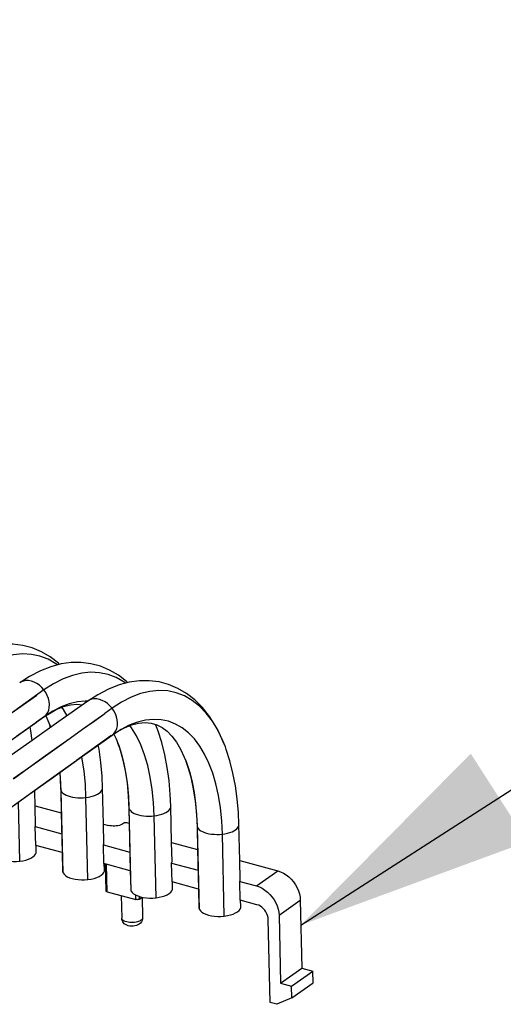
# Model space of a CAD drawing. Header units: millimetres. Extents: x 6 to 414, y 7 to 290.
# Tile 307 of 341: x 143.1 to 146.79, y 192.65 to 200.18. Entities that reach past the tile are written whole.
import ezdxf

# ---------------------------------------------------------------- set-up
doc = ezdxf.new("R2010")
doc.units = ezdxf.units.MM
doc.header["$LTSCALE"] = 23.1
doc.layers.get('0').update_dxf_attribs({"linetype": 'CONTINUOUS'})
for name, color, linetype in [('20_ALL_FEATURES', 7, 'CONTINUOUS'), ('Z_ALL_AXES', 7, 'CONTINUOUS'), ('Z_ALL_FEATURES', 7, 'CONTINUOUS')]:
    doc.layers.add(name, color=color, linetype=linetype)
doc.styles.get("Standard").update_dxf_attribs({"font": 'txt', "width": 0.6})
doc.dimstyles.get("Standard").update_dxf_attribs({"dimtxt": 2.5, "dimasz": 1.8, "dimexe": 0.05, "dimexo": 0.0625, "dimtad": 1, "dimzin": 0, "dimdsep": 46, "dimtxsty": 'Standard', "dimblk": '_FILLED', "dimblk1": '_FILLED', "dimblk2": '_FILLED', "dimcen": 0.09, "dimadec": 0, "dimazin": 0, "dimtol": 1, "dimtp": 0.01, "dimtm": 0.01, "dimtfac": 1, "dimtofl": 0, "dimtmove": 0, "dimatfit": 3, "dimldrblk": '_FILLED', "dimfxl": 0, "dimtolj": 1, "dimtzin": 0, "dimarcsym": 0})

# ---------------------------------------------------------------- blocks, each defined once
blk = doc.blocks.new('_FILLED')
at = {"color": 0, "linetype": 'ByBlock'}
blk.add_solid([(0, 0), (-1, 0.2222), (-1, -0.2222)], dxfattribs=at)

msp = doc.modelspace()

# ---------------------------------------------------------------- linework, layer by layer
at = {"color": 7, "linetype": 'Continuous'}
for p, q in [((143.2849, 195.0557), (143.008, 194.8591)), ((143.6205, 194.9696), (143.6006, 194.9706)), ((143.3531, 194.8939), (143.2897, 194.8532)), ((143.0762, 194.7013), (143.2849, 194.8495)), ((143.2897, 194.8532), (143.2275, 194.809)), ((143.2849, 194.8495), (143.285, 194.8495)), ((143.285, 194.8495), (143.2897, 194.8532)), ((143.2897, 194.8532), (143.303, 194.8666)), ((143.3361, 194.7693), (143.3296, 194.7876)), ((144.1501, 194.7603), (144.1367, 194.7928)), ((144.15, 194.7604), (144.1371, 194.7927)), ((144.1501, 194.7603), (144.15, 194.7604)), ((143.8637, 194.6106), (143.8505, 194.6478)), ((143.8879, 194.5281), (143.8637, 194.6106)), ((143.4127, 194.2987), (143.413, 194.2844)), ((143.7391, 194.0305), (143.7325, 194.3063)), ((143.2217, 194.0253), (143.2154, 194.2895)), ((143.413, 194.2844), (143.417, 194.1169)), ((143.4311, 193.6578), (143.4162, 194.2845)), ((143.6212, 193.6068), (143.6063, 194.2335)), ((143.1003, 193.7466), (143.0896, 194.1994)), ((143.9335, 194.1589), (143.9364, 194.0358)), ((143.9519, 193.5181), (143.9371, 194.1447)), ((144.2599, 193.8907), (144.2534, 194.1665)), ((143.417, 194.1169), (143.4241, 193.8137)), ((144.142, 193.4671), (144.1272, 194.0937)), ((143.2222, 193.8679), (143.2188, 194.0111)), ((143.2188, 194.0111), (143.4207, 193.957)), ((143.7425, 193.8855), (143.7391, 194.0305)), ((143.9364, 194.0358), (143.945, 193.674)), ((143.4241, 193.8137), (143.2222, 193.8679)), ((143.2265, 193.8194), (143.2254, 193.868)), ((143.7431, 193.7281), (143.7397, 193.8714)), ((143.7397, 193.8714), (143.9416, 193.8172)), ((144.2634, 193.7458), (144.2599, 193.8907)), ((143.4241, 193.8137), (143.4275, 193.672)), ((143.945, 193.674), (143.7431, 193.7281)), ((143.7474, 193.6796), (143.7463, 193.7282)), ((144.264, 193.5884), (144.2606, 193.7316)), ((144.2606, 193.7316), (144.4625, 193.6774)), ((143.945, 193.674), (143.9484, 193.5323)), ((144.4659, 193.5342), (144.264, 193.5884)), ((144.2683, 193.5399), (144.2671, 193.5884))]:
    msp.add_line(p, q, dxfattribs=at)
for points in [[(143.4041, 195.251), (143.3954, 195.2597), (143.3328, 195.3083), (143.2662, 195.3474), (143.1962, 195.3767), (143.1233, 195.3961), (143.0483, 195.4053), (142.9723, 195.4046), (142.8951, 195.3939), (142.8169, 195.3732), (142.737, 195.342), (142.6543, 195.2991), (142.5789, 195.2502)], [(143.3875, 195.2466), (143.3758, 195.2558), (143.3168, 195.2897), (143.2546, 195.3136), (143.1896, 195.3273), (143.1222, 195.3308), (143.0528, 195.324), (142.9819, 195.3069), (142.9098, 195.2797), (142.8371, 195.2425), (142.7641, 195.1955)], [(143.925, 195.1112), (143.9162, 195.1199), (143.8537, 195.1685), (143.7871, 195.2076), (143.717, 195.237), (143.6441, 195.2563), (143.5691, 195.2656), (143.4932, 195.2648), (143.416, 195.2541), (143.3378, 195.2335), (143.2579, 195.2023), (143.1752, 195.1593), (143.0997, 195.1105)], [(143.2849, 195.0557), (143.2686, 195.0746), (143.2503, 195.0912), (143.2306, 195.105), (143.21, 195.1158), (143.1889, 195.1232), (143.1679, 195.1271), (143.1475, 195.1273), (143.1283, 195.124), (143.1105, 195.117), (143.0997, 195.1105)], [(143.9084, 195.1068), (143.8967, 195.116), (143.8377, 195.15), (143.7755, 195.1739), (143.7105, 195.1876), (143.6431, 195.191), (143.5737, 195.1842), (143.5027, 195.1671), (143.4307, 195.1399), (143.3579, 195.1027), (143.2849, 195.0557)], [(143.303, 194.8666), (143.3136, 194.8828), (143.3212, 194.9014), (143.3256, 194.9219), (143.3267, 194.9439), (143.3245, 194.9668), (143.3191, 194.9899), (143.3105, 195.0129), (143.2991, 195.035), (143.2849, 195.0557)], [(140.1566, 192.7437), (140.329, 192.875), (140.421, 192.9451), (140.5173, 193.0182), (140.6179, 193.0946), (140.7231, 193.1743), (140.8331, 193.2575), (140.9481, 193.3443), (141.0683, 193.4349), (141.194, 193.5293), (141.3254, 193.6277), (141.4626, 193.7302), (141.6059, 193.8368), (141.7553, 193.9475), (141.9108, 194.0623), (142.073, 194.1816), (142.2421, 194.3053), (142.4193, 194.4344), (142.6054, 194.5692), (142.8018, 194.7108), (143.0102, 194.8602), (143.2303, 195.017)], [(143.6006, 194.9706), (143.5403, 194.9647), (143.4788, 194.9498), (143.4162, 194.9262), (143.3531, 194.8939)], [(143.285, 194.8495), (143.3263, 194.8768), (143.3786, 194.9055), (143.4336, 194.9281), (143.4875, 194.942), (143.5372, 194.9465), (143.5806, 194.9424)], [(143.4626, 194.8588), (143.4339, 194.9067), (143.4214, 194.9231)], [(143.2986, 194.8585), (143.3157, 194.8224), (143.3296, 194.7876)], [(142.6313, 194.3841), (142.8026, 194.5065), (143.0102, 194.6546), (143.2275, 194.809)], [(143.1951, 194.6697), (143.1852, 194.743), (143.1792, 194.7744)], [(143.3296, 194.7876), (143.3354, 194.7718), (143.3362, 194.7693)], [(144.1272, 194.0937), (144.1222, 194.1964), (144.1123, 194.2949), (144.0976, 194.3887), (144.078, 194.4771), (144.0538, 194.5596), (144.025, 194.6357), (143.992, 194.705), (143.9547, 194.7669), (143.9423, 194.7833)], [(144.2534, 194.1665), (144.2495, 194.2577), (144.2406, 194.3624), (144.2269, 194.4634), (144.2085, 194.5604), (144.1853, 194.6529), (144.1573, 194.7405), (144.15, 194.7604)], [(143.8194, 194.7188), (143.8366, 194.6827), (143.8505, 194.6478)], [(143.7325, 194.3063), (143.7287, 194.3975), (143.7197, 194.5022), (143.7061, 194.6032), (143.7001, 194.6347)], [(143.8505, 194.6478), (143.8562, 194.6321), (143.8778, 194.5643), (143.8962, 194.4906), (143.9112, 194.4112), (143.9226, 194.3267), (143.9302, 194.2376), (143.9335, 194.1589)], [(143.6063, 194.2335), (143.6014, 194.3362), (143.5915, 194.4347), (143.5767, 194.5284), (143.5731, 194.5445)], [(143.9371, 194.1447), (143.9321, 194.2474), (143.9222, 194.3459), (143.9075, 194.4397), (143.8879, 194.5281)], [(143.4053, 194.425), (143.4093, 194.3773), (143.4127, 194.2987)], [(143.4162, 194.2845), (143.4113, 194.3872), (143.4073, 194.4265)], [(143.4127, 194.2987), (143.4132, 194.2936), (143.4162, 194.2845)], [(143.6063, 194.2335), (143.6264, 194.2364), (143.6456, 194.2405), (143.6636, 194.2456), (143.6801, 194.2518), (143.6946, 194.2587), (143.707, 194.2664), (143.7172, 194.2747), (143.7248, 194.2835), (143.73, 194.2927), (143.7324, 194.302), (143.7325, 194.3063)], [(143.4162, 194.2845), (143.422, 194.2757), (143.4303, 194.2673), (143.441, 194.2595), (143.4541, 194.2524), (143.4691, 194.2462), (143.4859, 194.241), (143.5041, 194.2368), (143.5235, 194.2338), (143.5439, 194.2319), (143.5648, 194.2312), (143.5857, 194.2317), (143.6063, 194.2335)], [(143.9335, 194.1589), (143.934, 194.1539), (143.9371, 194.1447)], [(143.9371, 194.1447), (143.9428, 194.1359), (143.9511, 194.1275), (143.9619, 194.1197), (143.975, 194.1126), (143.99, 194.1064), (144.0067, 194.1012), (144.025, 194.097), (144.0444, 194.094), (144.0648, 194.0921), (144.0857, 194.0914), (144.1066, 194.092), (144.1272, 194.0937)], [(144.1272, 194.0937), (144.1472, 194.0966), (144.1664, 194.1007), (144.1845, 194.1059), (144.2009, 194.112), (144.2154, 194.119), (144.2279, 194.1266), (144.238, 194.135), (144.2457, 194.1438), (144.2508, 194.1529), (144.2532, 194.1623), (144.2534, 194.1665)], [(143.2188, 194.0111), (143.221, 194.0183), (143.2217, 194.0253)], [(143.7397, 193.8714), (143.7419, 193.8785), (143.7425, 193.8855)], [(142.9102, 193.7976), (142.9176, 193.7869), (142.9283, 193.7772), (142.9426, 193.7683), (142.9599, 193.7605), (142.9799, 193.7541), (143.002, 193.7492), (143.0257, 193.746), (143.0503, 193.7444), (143.0751, 193.7446), (143.1003, 193.7466)], [(143.1003, 193.7466), (143.1246, 193.7503), (143.147, 193.7555), (143.1676, 193.7623), (143.1858, 193.7704), (143.201, 193.7795), (143.2129, 193.7896), (143.2212, 193.8003), (143.2257, 193.8114), (143.2265, 193.8194)], [(144.2606, 193.7316), (144.2628, 193.7388), (144.2634, 193.7458)], [(143.4275, 193.672), (143.4277, 193.669), (143.4311, 193.6578)], [(143.4311, 193.6578), (143.4384, 193.6472), (143.4492, 193.6374), (143.4635, 193.6285), (143.4808, 193.6207), (143.5007, 193.6143), (143.5228, 193.6094), (143.5465, 193.6062), (143.5712, 193.6047), (143.596, 193.6049), (143.6212, 193.6068)], [(143.6212, 193.6068), (143.6455, 193.6106), (143.6678, 193.6158), (143.6885, 193.6225), (143.7066, 193.6306), (143.7218, 193.6398), (143.7338, 193.6498), (143.742, 193.6605), (143.7466, 193.6716), (143.7474, 193.6796)], [(144.142, 193.4671), (144.1663, 193.4708), (144.1887, 193.476), (144.2093, 193.4828), (144.2275, 193.4908), (144.2427, 193.5), (144.2546, 193.5101), (144.2629, 193.5208), (144.2674, 193.5319), (144.2682, 193.5399)], [(143.9484, 193.5323), (143.9486, 193.5292), (143.9519, 193.5181)], [(143.9519, 193.5181), (143.9593, 193.5074), (143.97, 193.4976), (143.9843, 193.4887), (144.0016, 193.481), (144.0216, 193.4746)], [(144.0216, 193.4746), (144.0437, 193.4697), (144.0674, 193.4664), (144.0921, 193.4649), (144.1168, 193.4651), (144.142, 193.4671)]]:
    msp.add_lwpolyline(points, dxfattribs=at)
at = {"layer": '20_ALL_FEATURES', "color": 7, "linetype": 'Continuous'}
for p, q in [((145.2437, 193.4488), (145.256, 192.9296)), ((145.0811, 193.3335), (145.0934, 192.8143)), ((145.0934, 192.8143), (145.256, 192.9296)), ((145.1774, 192.7917), (145.34, 192.9071)), ((145.256, 192.9296), (145.34, 192.9071)), ((145.3421, 192.8176), (145.34, 192.9071)), ((145.0934, 192.8143), (145.1774, 192.7917)), ((145.1795, 192.7022), (145.1774, 192.7917))]:
    msp.add_line(p, q, dxfattribs=at)
at = {"layer": 'Z_ALL_AXES', "color": 7, "linetype": 'Continuous'}
for p, q in [((144.9088, 193.5576), (145.0714, 193.673)), ((143.8748, 193.4842), (143.8789, 193.3116)), ((144.0351, 193.4719), (144.0389, 193.3154)), ((145.0811, 193.3335), (145.2437, 193.4488)), ((145.0134, 192.6667), (144.9984, 193.3023)), ((145.1795, 192.7022), (145.3421, 192.8176)), ((145.0638, 192.6532), (145.0134, 192.6667)), ((145.1795, 192.7022), (145.0638, 192.6532))]:
    msp.add_line(p, q, dxfattribs=at)
for points in [[(145.0714, 193.673), (145.0936, 193.6655), (145.1151, 193.6552), (145.1361, 193.6421), (145.156, 193.6264), (145.1746, 193.6085), (145.1915, 193.5886), (145.2064, 193.5671), (145.2191, 193.5444), (145.2293, 193.5208), (145.2369, 193.4967), (145.2417, 193.4728), (145.2437, 193.4488)], [(144.9088, 193.5576), (144.931, 193.5501), (144.9525, 193.5399), (144.9735, 193.5267), (144.9934, 193.5111), (145.012, 193.4932), (145.0289, 193.4733), (145.0438, 193.4518), (145.0565, 193.4291), (145.0667, 193.4055), (145.0743, 193.3814), (145.0791, 193.3575), (145.0811, 193.3335)], [(144.9984, 193.3023), (144.997, 193.3168), (144.9936, 193.3311), (144.9882, 193.3454), (144.9811, 193.3593), (144.9722, 193.3722), (144.962, 193.3841), (144.9506, 193.3944), (144.9383, 193.4031), (144.9256, 193.4097), (144.9122, 193.4144)]]:
    msp.add_lwpolyline(points, dxfattribs=at)
at = {"layer": 'Z_ALL_FEATURES', "color": 7, "linetype": 'Continuous'}
for p, q in [((143.8058, 194.916), (143.7496, 194.8761)), ((143.58, 194.7556), (143.7496, 194.8761)), ((143.8739, 194.7542), (143.8106, 194.7134)), ((144.653, 194.6654), (144.6149, 194.7452)), ((143.7971, 194.7038), (143.5345, 194.5172)), ((143.597, 194.5615), (143.8057, 194.7097)), ((143.8106, 194.7134), (143.7971, 194.7038)), ((143.8057, 194.7097), (143.8058, 194.7098)), ((143.8058, 194.7098), (143.8106, 194.7134)), ((143.8106, 194.7134), (143.8239, 194.7268)), ((144.6709, 194.6206), (144.653, 194.6654)), ((144.6709, 194.6205), (144.6709, 194.6206)), ((144.3845, 194.4708), (144.3714, 194.508)), ((144.4088, 194.3883), (144.3845, 194.4708)), ((142.6973, 193.918), (143.1602, 194.25)), ((142.9386, 194.0915), (143.1515, 194.2439)), ((143.2182, 194.1703), (143.417, 194.1169)), ((143.7391, 194.0305), (143.7777, 194.0201)), ((143.8883, 194.0328), (143.8937, 194.0367)), ((143.9364, 194.0358), (143.9213, 194.0399)), ((144.4544, 194.0192), (144.4547, 194.0049)), ((144.4547, 194.0049), (144.4587, 193.8374)), ((144.4728, 193.3783), (144.458, 194.005)), ((144.7808, 193.751), (144.7743, 194.0267)), ((144.6629, 193.3273), (144.648, 193.954)), ((144.2599, 193.8907), (144.4587, 193.8374)), ((144.4587, 193.8374), (144.4659, 193.5342)), ((143.7593, 193.52), (143.7545, 193.7251)), ((143.7685, 193.5128), (143.7635, 193.7227)), ((144.7842, 193.606), (144.7808, 193.751)), ((144.7808, 193.751), (145.0714, 193.673)), ((144.7848, 193.4486), (144.7814, 193.5918)), ((144.7814, 193.5918), (144.9088, 193.5576)), ((143.7685, 193.5128), (143.9869, 193.4541)), ((143.9869, 193.4541), (143.9861, 193.4879)), ((144.0145, 193.4573), (144.0141, 193.477)), ((144.0145, 193.4573), (144.0348, 193.4717)), ((144.4659, 193.5342), (144.4692, 193.3925)), ((144.9122, 193.4144), (144.7848, 193.4486)), ((144.7891, 193.4001), (144.788, 193.4487)), ((144.0389, 193.3154), (144.0389, 193.3153)), ((144.0224, 193.274), (144.013, 193.2659))]:
    msp.add_line(p, q, dxfattribs=at)
for points in [[(144.6709, 194.6205), (144.6427, 194.6892), (144.599, 194.7759), (144.5498, 194.8537), (144.4955, 194.9219), (144.4371, 194.9801), (144.3745, 195.0288), (144.3079, 195.0679), (144.2379, 195.0972), (144.165, 195.1165), (144.09, 195.1258), (144.014, 195.125), (143.9368, 195.1143), (143.8587, 195.0937), (143.7787, 195.0625), (143.696, 195.0195), (143.6206, 194.9707)], [(144.6149, 194.7452), (144.572, 194.8166), (144.5246, 194.8792), (144.473, 194.9325), (144.4176, 194.9762), (144.3585, 195.0102), (144.2963, 195.0341), (144.2313, 195.0478), (144.1639, 195.0513), (144.0945, 195.0444), (144.0236, 195.0273), (143.9515, 195.0001), (143.8788, 194.9629), (143.8058, 194.916)], [(143.6206, 194.9707), (143.3997, 194.8143), (143.1772, 194.657), (142.9624, 194.5057)], [(143.8058, 194.916), (143.7894, 194.9349), (143.7712, 194.9514), (143.7515, 194.9653), (143.7308, 194.976), (143.7098, 194.9834), (143.6888, 194.9873), (143.6684, 194.9876), (143.6491, 194.9842), (143.6314, 194.9773), (143.6206, 194.9707)], [(143.8239, 194.7268), (143.8345, 194.743), (143.842, 194.7616), (143.8465, 194.7822), (143.8476, 194.8041), (143.8454, 194.827), (143.8399, 194.8502), (143.8314, 194.8731), (143.8199, 194.8952), (143.8058, 194.916)], [(143.0523, 194.376), (143.168, 194.4596), (143.279, 194.5396), (143.385, 194.6158), (143.4855, 194.6878), (143.58, 194.7553), (143.668, 194.8181), (143.7496, 194.8761)], [(144.648, 193.954), (144.6431, 194.0566), (144.6332, 194.1551), (144.6184, 194.2489), (144.5989, 194.3373), (144.5746, 194.4198), (144.5459, 194.4959), (144.5128, 194.5652), (144.4756, 194.6272), (144.4345, 194.6815), (144.3897, 194.7277), (144.3416, 194.7657), (144.2903, 194.7952), (144.2363, 194.8159), (144.1799, 194.8278), (144.1214, 194.8308), (144.0612, 194.8249), (143.9996, 194.8101), (143.9371, 194.7864), (143.8739, 194.7542)], [(143.0508, 194.3783), (143.1669, 194.4613), (143.2783, 194.5408), (143.3846, 194.6166), (143.4853, 194.6883), (143.58, 194.7556)], [(143.8058, 194.7098), (143.8472, 194.7371), (143.8995, 194.7657), (143.9544, 194.7883), (144.0083, 194.8022), (144.0581, 194.8067), (144.1042, 194.8024), (144.1467, 194.7898)], [(144.1467, 194.7898), (144.187, 194.7691), (144.2256, 194.74), (144.2624, 194.7024), (144.2968, 194.6568), (144.3286, 194.6035), (144.3574, 194.5429), (144.3714, 194.508)], [(144.7743, 194.0267), (144.7704, 194.1179), (144.7615, 194.2226), (144.7478, 194.3237), (144.7293, 194.4206), (144.7062, 194.5131), (144.6782, 194.6007), (144.6709, 194.6206)], [(143.1515, 194.2439), (143.3245, 194.3675), (143.5347, 194.5174)], [(143.1515, 194.2439), (143.3239, 194.367), (143.5345, 194.5172)], [(143.1918, 194.2727), (143.3893, 194.4136), (143.597, 194.5615)], [(144.3713, 194.5081), (144.3771, 194.4923), (144.3986, 194.4246), (144.4171, 194.3508), (144.4321, 194.2714), (144.4435, 194.1869), (144.451, 194.0978), (144.4544, 194.0192)], [(144.458, 194.005), (144.453, 194.1076), (144.4431, 194.2062), (144.4283, 194.2999), (144.4088, 194.3883)], [(143.8883, 194.0328), (143.8806, 194.0282), (143.8717, 194.0243), (143.8613, 194.0209), (143.8499, 194.0182), (143.8379, 194.0164), (143.8255, 194.0154), (143.8129, 194.0153), (143.8005, 194.0161), (143.7888, 194.0177), (143.7777, 194.0201)], [(143.9213, 194.0399), (143.9178, 194.0406), (143.9141, 194.041), (143.9102, 194.0411), (143.9063, 194.0408), (143.9026, 194.0402), (143.8991, 194.0393), (143.8962, 194.0381), (143.8937, 194.0367)], [(144.4544, 194.0192), (144.4549, 194.0141), (144.458, 194.005)], [(144.458, 194.005), (144.4637, 193.9961), (144.472, 193.9878), (144.4828, 193.9799), (144.4958, 193.9728), (144.5109, 193.9667), (144.5276, 193.9614), (144.5458, 193.9573), (144.5653, 193.9542), (144.5856, 193.9523), (144.6065, 193.9517), (144.6274, 193.9522), (144.648, 193.954)], [(144.648, 193.954), (144.6681, 193.9569), (144.6873, 193.9609), (144.7053, 193.9661), (144.7218, 193.9722), (144.7363, 193.9792), (144.7487, 193.9869), (144.7589, 193.9952), (144.7666, 194.004), (144.7717, 194.0132), (144.7741, 194.0225), (144.7743, 194.0267)], [(144.7814, 193.5918), (144.7836, 193.599), (144.7842, 193.606)], [(143.7685, 193.5128), (143.7654, 193.5138), (143.7629, 193.5151), (143.761, 193.5166), (143.7598, 193.5182), (143.7593, 193.52)], [(144.0145, 193.4573), (144.0121, 193.4559), (144.0091, 193.4547), (144.0057, 193.4538), (144.0019, 193.4532), (143.998, 193.4529), (143.9941, 193.453), (143.9904, 193.4534), (143.9869, 193.4541)], [(144.4692, 193.3925), (144.4695, 193.3895), (144.4728, 193.3783)], [(144.6629, 193.3273), (144.6872, 193.331), (144.7096, 193.3362), (144.7302, 193.343), (144.7484, 193.3511), (144.7636, 193.3602), (144.7755, 193.3703), (144.7838, 193.381), (144.7883, 193.3921), (144.7891, 193.4001)], [(144.0389, 193.3154), (144.038, 193.304), (144.0349, 193.2934)], [(144.4728, 193.3783), (144.4801, 193.3676), (144.4909, 193.3579), (144.5052, 193.349), (144.5225, 193.3412), (144.5425, 193.3348), (144.5645, 193.3299), (144.5882, 193.3267), (144.6129, 193.3251), (144.6377, 193.3253), (144.6629, 193.3273)], [(144.013, 193.2659), (144.0032, 193.2601), (143.9923, 193.2556), (143.9799, 193.2523), (143.9667, 193.2504), (143.9536, 193.2502), (143.9408, 193.2513), (143.9284, 193.254), (143.9171, 193.2581), (143.9074, 193.2632), (143.899, 193.2694), (143.8922, 193.2765), (143.8866, 193.2844), (143.8825, 193.2931), (143.8799, 193.3025), (143.8789, 193.3116)], [(144.0261, 193.2954), (144.021, 193.2922), (144.0148, 193.2891), (144.0074, 193.2861), (143.9987, 193.2833), (143.9889, 193.281), (143.9781, 193.2792), (143.9663, 193.2781), (143.954, 193.2778), (143.9413, 193.2784), (143.9289, 193.2799), (143.9171, 193.2823), (143.9064, 193.2856), (143.8972, 193.2896), (143.8898, 193.2942), (143.8843, 193.2992), (143.8807, 193.3044), (143.8791, 193.3095), (143.8789, 193.3116)], [(144.0349, 193.2934), (144.0297, 193.2833), (144.0224, 193.274)], [(144.0386, 193.3122), (144.0371, 193.3076), (144.0343, 193.3031), (144.0306, 193.2991), (144.0261, 193.2954)]]:
    msp.add_lwpolyline(points, dxfattribs=at)

# ---------------------------------------------------------------- leaders
at = {"color": 2, "linetype": 'Continuous'}
msp.add_leader([(145.2482, 193.259), (202.0847, 229.8032)], dimstyle='Standard', override={"dimtad": 0}, dxfattribs=at)

doc.saveas('drawing.dxf')
